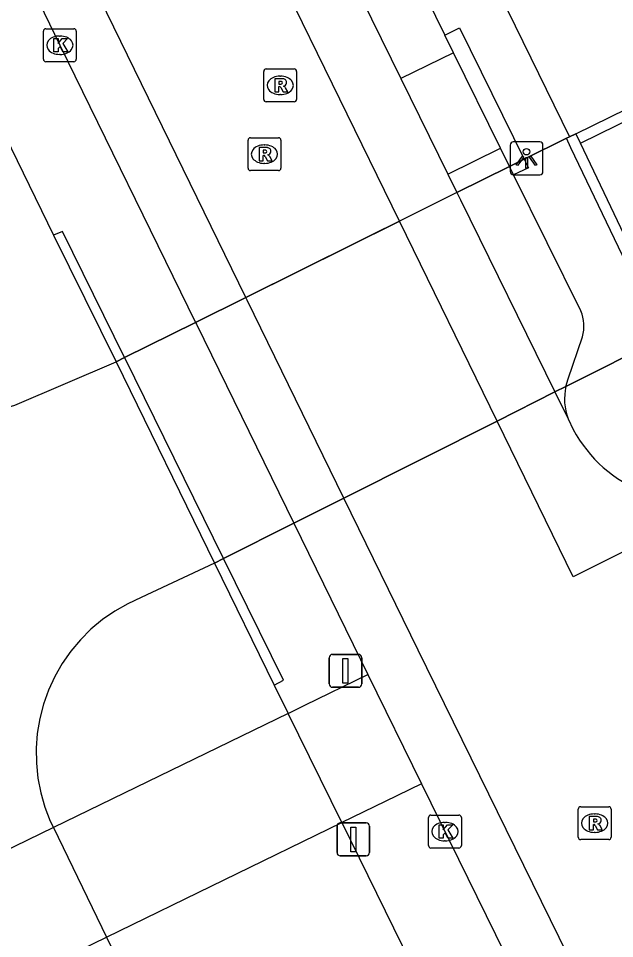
# Model space of a CAD drawing. Extents: x 160457 to 162082, y 388340 to 389736.
# Drawn here: x 161260.55 to 161278.69, y 388890.29 to 388918.27 of the extents above; entities that cross this region are included whole.
import ezdxf

# ---------------------------------------------------------------- set-up
doc = ezdxf.new("R2010")
doc.units = 0
for name, color, linetype in [('IMGEO_Dek', 7, 'Continuous'), ('IMGEO_Fietspad_gesloten', 7, 'Continuous'), ('IMGEO_Groenvoorziening', 7, 'Continuous'), ('IMGEO_Kolk', 7, 'Continuous'), ('IMGEO_Lichtpunt', 7, 'Continuous'), ('IMGEO_Muur', 7, 'Continuous'), ('IMGEO_Parkeervlak_open', 7, 'Continuous'), ('IMGEO_Rijbaan_lokaal_gesloten', 7, 'Continuous'), ('IMGEO_Rioolput', 7, 'Continuous'), ('IMGEO_Verkeersbordpaal', 7, 'Continuous'), ('IMGEO_Voetpad_open', 7, 'Continuous'), ('IMGEO_Waterloop', 7, 'Continuous')]:
    doc.layers.add(name, color=color, linetype=linetype)

msp = doc.modelspace()

# ---------------------------------------------------------------- linework, layer by layer
at = {"layer": 'IMGEO_Dek'}
for points in [[(161277.645, 388914.473), (161277.506, 388914.765), (161277.316, 388914.672), (161277.219, 388914.625), (161275.934, 388913.988), (161275.487, 388913.766), (161273.889, 388912.973), (161272.544, 388912.307), (161267.467, 388909.788), (161265.936, 388909.029), (161263.779, 388907.96), (161263.522, 388907.832), (161266.511, 388901.707), (161266.791, 388901.848), (161268.927, 388902.921), (161270.449, 388903.686), (161275.527, 388906.238), (161276.867, 388906.912), (161277.206, 388907.082), (161280.134, 388908.553), (161280.406, 388908.69)], [(161270.383, 388893.819), (161268.752, 388897.139), (161261.613, 388893.666), (161237.619, 388881.99), (161230.573, 388878.562), (161232.201, 388875.239), (161239.266, 388878.677), (161263.228, 388890.337)]]:
    msp.add_lwpolyline(points, close=True, dxfattribs=at)
at = {"layer": 'IMGEO_Fietspad_gesloten'}
for points in [[(161268.752, 388897.139), (161269.261, 388897.387), (161271.179, 388898.32)], [(161261.613, 388893.666), (161237.619, 388881.99), (161230.573, 388878.562), (161232.201, 388875.239), (161239.266, 388878.677), (161263.228, 388890.337), (161270.383, 388893.819), (161268.752, 388897.139), (161261.613, 388893.666)], [(161270.383, 388893.819), (161268.752, 388897.139)], [(161272.806, 388894.998), (161271.703, 388894.461), (161270.383, 388893.819)]]:
    msp.add_lwpolyline(points, dxfattribs=at)
at = {"layer": 'IMGEO_Groenvoorziening'}
for points in [[(161169.682, 389082.224), (161176.809, 389085.842), (161261.619, 388911.68)], [(161265.936, 388909.029), (161263.779, 388907.96)], [(161266.791, 388901.848), (161268.927, 388902.921)], [(161268.33, 388897.999), (161268.752, 388897.139)], [(161270.383, 388893.819), (161286.413, 388861.175)]]:
    msp.add_lwpolyline(points, dxfattribs=at)
at = {"layer": 'IMGEO_Kolk'}
for p, q in [((161261.308, 388917.03), (161261.308, 388917.882)), ((161261.383, 388917.956), (161262.235, 388917.956)), ((161262.309, 388917.882), (161262.309, 388917.03)), ((161261.796, 388917.736), (161261.821, 388917.736)), ((161261.819, 388917.176), (161261.794, 388917.176)), ((161262.235, 388916.956), (161261.383, 388916.956)), ((161273.098, 388894.046), (161273.95, 388894.046)), ((161273.023, 388893.12), (161273.023, 388893.972)), ((161273.511, 388893.826), (161273.536, 388893.826)), ((161274.024, 388893.972), (161274.024, 388893.12)), ((161273.534, 388893.266), (161273.509, 388893.266)), ((161273.95, 388893.046), (161273.098, 388893.046))]:
    msp.add_line(p, q, dxfattribs=at)
for points in [[(161261.308, 388917.03), (161261.308, 388917.882)], [(161261.383, 388917.956), (161262.235, 388917.956)], [(161262.309, 388917.882), (161262.309, 388917.03)], [(161261.629, 388917.656), (161261.752, 388917.656), (161261.752, 388917.505), (161261.882, 388917.656), (161262.046, 388917.656), (161261.9, 388917.505), (161262.053, 388917.256), (161261.901, 388917.256), (161261.816, 388917.42), (161261.752, 388917.353), (161261.752, 388917.256), (161261.629, 388917.256), (161261.629, 388917.656)], [(161262.235, 388916.956), (161261.383, 388916.956)], [(161273.098, 388894.046), (161273.95, 388894.046)], [(161273.023, 388893.12), (161273.023, 388893.972)], [(161273.344, 388893.746), (161273.467, 388893.746), (161273.467, 388893.595), (161273.597, 388893.746), (161273.761, 388893.746), (161273.615, 388893.595), (161273.768, 388893.346), (161273.616, 388893.346), (161273.531, 388893.51), (161273.467, 388893.443), (161273.467, 388893.346), (161273.344, 388893.346), (161273.344, 388893.746)], [(161274.024, 388893.972), (161274.024, 388893.12)], [(161273.95, 388893.046), (161273.098, 388893.046)]]:
    msp.add_lwpolyline(points, dxfattribs=at)
for centre, start, end in [((161261.385, 388917.88), 91.552, 178.448), ((161261.385, 388917.88), 91.552, 178.448), ((161262.233, 388917.88), 1.552, 88.448), ((161262.233, 388917.88), 1.552, 88.448), ((161261.385, 388917.032), 181.552, 268.448), ((161261.385, 388917.032), 181.552, 268.448), ((161262.233, 388917.032), 271.552, 358.448), ((161262.233, 388917.032), 271.552, 358.448), ((161273.1, 388893.97), 91.552, 178.448), ((161273.1, 388893.97), 91.552, 178.448), ((161273.948, 388893.97), 1.552, 88.448), ((161273.948, 388893.97), 1.552, 88.448), ((161273.1, 388893.122), 181.552, 268.448), ((161273.1, 388893.122), 181.552, 268.448), ((161273.948, 388893.122), 271.552, 358.448), ((161273.948, 388893.122), 271.552, 358.448)]:
    msp.add_arc(centre, 0.0765, start, end, dxfattribs=at)
for centre, major_axis, ratio, start_param, end_param in [((161261.795, 388917.456), (-0.387, 0.002), 0.722429, 4.712389, 7.853982), ((161261.82, 388917.456), (-0.39, 0.002), 0.717154, 1.570796, 4.712389), ((161273.51, 388893.546), (-0.387, 0.002), 0.722429, 4.712389, 7.853982), ((161273.535, 388893.546), (-0.39, 0.002), 0.717154, 1.570796, 4.712389)]:
    msp.add_ellipse(centre, major_axis=major_axis, ratio=ratio, start_param=start_param, end_param=end_param, dxfattribs=at)
at = {"layer": 'IMGEO_Lichtpunt'}
for p, q in [((161276.411, 388914.516), (161275.603, 388914.516)), ((161276.411, 388914.516), (161275.603, 388914.516)), ((161275.509, 388914.421), (161275.509, 388913.614)), ((161275.509, 388914.421), (161275.509, 388913.614)), ((161276.505, 388913.614), (161276.505, 388914.421)), ((161276.505, 388913.614), (161276.505, 388914.421)), ((161275.603, 388913.52), (161276.411, 388913.52)), ((161275.603, 388913.52), (161276.411, 388913.52))]:
    msp.add_line(p, q, dxfattribs=at)
for points in [[(161275.883, 388914.085), (161275.922, 388914.057), (161275.734, 388913.795), (161275.696, 388913.822), (161275.883, 388914.085)], [(161275.985, 388914.037), (161276.032, 388914.037), (161276.032, 388913.715), (161275.985, 388913.715), (161275.985, 388914.037)], [(161276.095, 388914.057), (161276.133, 388914.084), (161276.32, 388913.822), (161276.281, 388913.794), (161276.095, 388914.057)]]:
    msp.add_lwpolyline(points, dxfattribs=at)
msp.add_circle((161276.008, 388914.219), 0.0994, dxfattribs=at)
for centre, start, end in [((161275.603, 388914.421), 90, 180), ((161275.603, 388914.421), 90, 180), ((161276.411, 388914.421), 0, 90), ((161276.411, 388914.421), 0, 90), ((161275.603, 388913.614), 180, 270), ((161275.603, 388913.614), 180, 270), ((161276.411, 388913.614), 270, 0), ((161276.411, 388913.614), 270, 360)]:
    msp.add_arc(centre, 0.0946, start, end, dxfattribs=at)
at = {"layer": 'IMGEO_Muur'}
for points in [[(161277.506, 388914.765), (161301.734, 388926.644), (161300.471, 388929.175), (161300.742, 388929.303), (161301.991, 388926.821), (161302.147, 388926.512), (161302.008, 388926.441)], [(161277.506, 388914.765), (161277.645, 388914.473), (161302.008, 388926.441)], [(161263.779, 388907.96), (161261.892, 388911.791), (161261.619, 388911.68)], [(161261.619, 388911.68), (161263.522, 388907.832)], [(161263.522, 388907.832), (161263.779, 388907.96)], [(161263.779, 388907.96), (161263.522, 388907.832), (161266.511, 388901.707), (161266.791, 388901.848)], [(161266.791, 388901.848), (161263.782, 388907.954), (161263.779, 388907.96)], [(161266.791, 388901.848), (161266.511, 388901.707)], [(161266.511, 388901.707), (161268.33, 388897.999)], [(161268.33, 388897.999), (161268.615, 388898.146), (161266.791, 388901.848)]]:
    msp.add_lwpolyline(points, dxfattribs=at)
at = {"layer": 'IMGEO_Parkeervlak_open'}
for points in [[(161273.782, 388917.229), (161272.183, 388916.444)], [(161273.611, 388913.539), (161275.211, 388914.327)], [(161275.487, 388913.766), (161273.889, 388912.973)], [(161273.889, 388912.973), (161275.487, 388913.766)], [(161277.206, 388907.082), (161276.867, 388906.912)], [(161276.867, 388906.912), (161277.206, 388907.082)]]:
    msp.add_lwpolyline(points, dxfattribs=at)
at = {"layer": 'IMGEO_Rijbaan_lokaal_gesloten'}
for points in [[(161267.467, 388909.788), (161175.431, 389098.144)], [(161176.223, 389092.673), (161178.058, 389088.894), (161180.499, 389083.878), (161187.048, 389070.448), (161195.466, 389053.348), (161206.501, 389030.746), (161215.107, 389013.085), (161221.505, 389000), (161223.863, 388995.178), (161227.484, 388987.759), (161233.342, 388975.802), (161243.902, 388954.184), (161252.438, 388936.774), (161261.81, 388917.456), (161265.936, 388909.029)], [(161272.138, 388912.105), (161253.979, 388949.213), (161246.821, 388963.638), (161240.225, 388977.264), (161238.004, 388981.853), (161239.729, 388982.689)], [(161266.056, 388928.919), (161267.427, 388926.123), (161272.183, 388916.444)], [(161272.183, 388916.444), (161273.611, 388913.539)], [(161273.611, 388913.539), (161273.889, 388912.973)], [(161273.889, 388912.973), (161272.138, 388912.105)], [(161273.889, 388912.973), (161272.138, 388912.105)], [(161273.889, 388912.973), (161273.995, 388912.757), (161276.867, 388906.912)], [(161267.467, 388909.788), (161272.138, 388912.105)], [(161272.138, 388912.105), (161267.467, 388909.788)], [(161275.111, 388906.029), (161272.138, 388912.105)], [(161265.936, 388909.029), (161267.467, 388909.788)], [(161267.467, 388909.788), (161265.936, 388909.029)], [(161270.449, 388903.686), (161267.507, 388909.706), (161267.467, 388909.788)], [(161265.936, 388909.029), (161265.961, 388908.979), (161268.927, 388902.921)], [(161275.111, 388906.029), (161276.867, 388906.912)], [(161276.867, 388906.912), (161275.111, 388906.029)], [(161276.867, 388906.912), (161277.269, 388906.094)], [(161277.269, 388906.094), (161277.425, 388905.776)], [(161270.449, 388903.686), (161275.111, 388906.029)], [(161275.111, 388906.029), (161270.449, 388903.686)], [(161282.432, 388903.8), (161277.429, 388901.293), (161275.111, 388906.029)], [(161270.449, 388903.686), (161268.927, 388902.921)], [(161268.927, 388902.921), (161270.449, 388903.686)], [(161290.411, 388863.024), (161272.707, 388899.064), (161270.449, 388903.686)], [(161268.927, 388902.921), (161271.179, 388898.32)], [(161271.179, 388898.32), (161272.806, 388894.998)], [(161272.806, 388894.998), (161285.182, 388869.825), (161288.829, 388862.389)]]:
    msp.add_lwpolyline(points, dxfattribs=at)
msp.add_arc((161281.092, 388907.735), 4.157, 208.1161, 288.8108, dxfattribs=at)
at = {"layer": 'IMGEO_Rioolput'}
for p, q in [((161268.086, 388916.736), (161268.938, 388916.736)), ((161268.011, 388915.81), (161268.011, 388916.662)), ((161268.499, 388916.516), (161268.524, 388916.516)), ((161269.012, 388916.662), (161269.012, 388915.81)), ((161268.522, 388915.956), (161268.497, 388915.956)), ((161268.938, 388915.736), (161268.086, 388915.736)), ((161267.533, 388913.718), (161267.533, 388914.57)), ((161267.608, 388914.644), (161268.46, 388914.644)), ((161268.534, 388914.57), (161268.534, 388913.718)), ((161268.021, 388914.424), (161268.046, 388914.424)), ((161268.46, 388913.644), (161267.608, 388913.644)), ((161268.044, 388913.864), (161268.019, 388913.864)), ((161277.654, 388894.302), (161278.506, 388894.302)), ((161277.579, 388893.376), (161277.579, 388894.228)), ((161278.067, 388894.082), (161278.092, 388894.082)), ((161278.58, 388894.228), (161278.58, 388893.376)), ((161278.09, 388893.522), (161278.065, 388893.522)), ((161278.506, 388893.302), (161277.654, 388893.302))]:
    msp.add_line(p, q, dxfattribs=at)
for points in [[(161268.086, 388916.736), (161268.938, 388916.736)], [(161268.011, 388915.81), (161268.011, 388916.662)], [(161268.6, 388916.434), (161268.348, 388916.436), (161268.348, 388916.036)], [(161269.012, 388916.662), (161269.012, 388915.81)], [(161268.348, 388916.036), (161268.472, 388916.036), (161268.472, 388916.198), (161268.483, 388916.198)], [(161268.526, 388916.355), (161268.472, 388916.355), (161268.472, 388916.274)], [(161268.472, 388916.274), (161268.524, 388916.274)], [(161268.53, 388916.169), (161268.601, 388916.036), (161268.741, 388916.036), (161268.676, 388916.162)], [(161268.938, 388915.736), (161268.086, 388915.736)], [(161267.533, 388913.718), (161267.533, 388914.57)], [(161267.608, 388914.644), (161268.46, 388914.644)], [(161268.534, 388914.57), (161268.534, 388913.718)], [(161268.122, 388914.342), (161267.87, 388914.344), (161267.87, 388913.944)], [(161268.048, 388914.263), (161267.994, 388914.263), (161267.994, 388914.182)], [(161267.994, 388914.182), (161268.046, 388914.182)], [(161267.87, 388913.944), (161267.994, 388913.944), (161267.994, 388914.106), (161268.005, 388914.106)], [(161268.052, 388914.077), (161268.123, 388913.944), (161268.263, 388913.944), (161268.198, 388914.07)], [(161268.46, 388913.644), (161267.608, 388913.644)], [(161277.654, 388894.302), (161278.506, 388894.302)], [(161277.579, 388893.376), (161277.579, 388894.228)], [(161278.58, 388894.228), (161278.58, 388893.376)], [(161278.168, 388894), (161277.916, 388894.002), (161277.916, 388893.602)], [(161277.916, 388893.602), (161278.04, 388893.602), (161278.04, 388893.764), (161278.051, 388893.764)], [(161278.094, 388893.921), (161278.04, 388893.921), (161278.04, 388893.84)], [(161278.04, 388893.84), (161278.092, 388893.84)], [(161278.098, 388893.735), (161278.169, 388893.602), (161278.309, 388893.602), (161278.244, 388893.728)], [(161278.506, 388893.302), (161277.654, 388893.302)]]:
    msp.add_lwpolyline(points, dxfattribs=at)
for centre, radius, start, end in [((161268.088, 388916.66), 0.0765, 91.552, 178.448), ((161268.088, 388916.66), 0.0765, 91.552, 178.448), ((161268.936, 388916.66), 0.0765, 1.552, 88.448), ((161268.936, 388916.66), 0.0765, 1.552, 88.448), ((161268.599, 388916.324), 0.109, 350.3612, 89.416), ((161268.482, 388916.145), 0.0533, 26.0293, 88.6989), ((161268.508, 388916.463), 0.19, 274.7715, 282.9687), ((161268.532, 388916.259), 0.0964, 77.0061, 93.1865), ((161268.546, 388916.316), 0.0378, 276.6634, 79.6772), ((161268.597, 388916.324), 0.112, 277.5842, 350.9817), ((161268.581, 388916.109), 0.108, 29.5134, 73.7905), ((161268.088, 388915.812), 0.0765, 181.552, 268.448), ((161268.088, 388915.812), 0.0765, 181.552, 268.448), ((161268.936, 388915.812), 0.0765, 271.552, 358.448), ((161268.936, 388915.812), 0.0765, 271.552, 358.448), ((161267.61, 388914.568), 0.0765, 91.552, 178.448), ((161267.61, 388914.568), 0.0765, 91.552, 178.448), ((161268.458, 388914.568), 0.0765, 1.552, 88.448), ((161268.458, 388914.568), 0.0765, 1.552, 88.448), ((161268.03, 388914.371), 0.19, 274.7715, 282.9687), ((161268.054, 388914.167), 0.0964, 77.0061, 93.1865), ((161268.068, 388914.224), 0.0378, 276.6634, 79.6772), ((161268.121, 388914.232), 0.109, 350.3612, 89.416), ((161268.119, 388914.232), 0.112, 277.5842, 350.9817), ((161268.004, 388914.053), 0.0533, 26.0293, 88.6989), ((161268.103, 388914.017), 0.108, 29.5134, 73.7905), ((161267.61, 388913.72), 0.0765, 181.552, 268.448), ((161267.61, 388913.72), 0.0765, 181.552, 268.448), ((161268.458, 388913.72), 0.0765, 271.552, 358.448), ((161268.458, 388913.72), 0.0765, 271.552, 358.448), ((161277.656, 388894.226), 0.0765, 91.552, 178.448), ((161277.656, 388894.226), 0.0765, 91.552, 178.448), ((161278.504, 388894.226), 0.0765, 1.552, 88.448), ((161278.504, 388894.226), 0.0765, 1.552, 88.448), ((161278.05, 388893.711), 0.0533, 26.0293, 88.6989), ((161278.076, 388894.029), 0.19, 274.7715, 282.9687), ((161278.1, 388893.825), 0.0964, 77.0061, 93.1865), ((161278.114, 388893.882), 0.0378, 276.6634, 79.6772), ((161278.167, 388893.89), 0.109, 350.3612, 89.416), ((161278.165, 388893.89), 0.112, 277.5842, 350.9817), ((161278.149, 388893.675), 0.108, 29.5134, 73.7905), ((161277.656, 388893.378), 0.0765, 181.552, 268.448), ((161277.656, 388893.378), 0.0765, 181.552, 268.448), ((161278.504, 388893.378), 0.0765, 271.552, 358.448), ((161278.504, 388893.378), 0.0765, 271.552, 358.448)]:
    msp.add_arc(centre, radius, start, end, dxfattribs=at)
for centre, major_axis, ratio, start_param, end_param in [((161268.498, 388916.236), (-0.387, 0.002), 0.722429, 4.712389, 7.853982), ((161268.523, 388916.236), (-0.39, 0.002), 0.717154, 1.570796, 4.712389), ((161268.02, 388914.144), (-0.387, 0.002), 0.722429, 4.712389, 7.853982), ((161268.045, 388914.144), (-0.39, 0.002), 0.717154, 1.570796, 4.712389), ((161278.066, 388893.802), (-0.387, 0.002), 0.722429, 4.712389, 7.853982), ((161278.091, 388893.802), (-0.39, 0.002), 0.717154, 1.570796, 4.712389)]:
    msp.add_ellipse(centre, major_axis=major_axis, ratio=ratio, start_param=start_param, end_param=end_param, dxfattribs=at)
at = {"layer": 'IMGEO_Verkeersbordpaal'}
for p, q in [((161270.002, 388898.033), (161270.002, 388898.833)), ((161270.002, 388898.833), (161270.002, 388898.033)), ((161270.102, 388898.933), (161270.892, 388898.933)), ((161270.892, 388898.933), (161270.102, 388898.933)), ((161270.992, 388898.833), (161270.992, 388898.033)), ((161270.992, 388898.033), (161270.992, 388898.833)), ((161270.892, 388897.933), (161270.102, 388897.933)), ((161270.102, 388897.933), (161270.892, 388897.933)), ((161270.341, 388893.809), (161271.131, 388893.809)), ((161271.131, 388893.809), (161270.341, 388893.809)), ((161270.241, 388892.909), (161270.241, 388893.709)), ((161270.241, 388893.709), (161270.241, 388892.909)), ((161271.231, 388893.709), (161271.231, 388892.909)), ((161271.231, 388892.909), (161271.231, 388893.709)), ((161271.131, 388892.809), (161270.341, 388892.809)), ((161270.341, 388892.809), (161271.131, 388892.809))]:
    msp.add_line(p, q, dxfattribs=at)
for points in [[(161270.422, 388898.808), (161270.572, 388898.808), (161270.572, 388898.058), (161270.422, 388898.058), (161270.422, 388898.808)], [(161270.661, 388893.684), (161270.811, 388893.684), (161270.811, 388892.934), (161270.661, 388892.934), (161270.661, 388893.684)]]:
    msp.add_lwpolyline(points, dxfattribs=at)
for centre, start, end in [((161270.102, 388898.833), 90, 180), ((161270.102, 388898.833), 90, 180), ((161270.892, 388898.833), 0, 90), ((161270.892, 388898.833), 360, 90), ((161270.102, 388898.033), 180, 270), ((161270.102, 388898.033), 180, 270), ((161270.892, 388898.033), 270, 0), ((161270.892, 388898.033), 270, 0), ((161270.341, 388893.709), 90, 180), ((161270.341, 388893.709), 90, 180), ((161271.131, 388893.709), 0, 90), ((161271.131, 388893.709), 360, 90), ((161270.341, 388892.909), 180, 270), ((161270.341, 388892.909), 180, 270), ((161271.131, 388892.909), 270, 0), ((161271.131, 388892.909), 270, 0)]:
    msp.add_arc(centre, 0.1, start, end, dxfattribs=at)
at = {"layer": 'IMGEO_Voetpad_open'}
for points in [[(161242.363, 388986.019), (161277.316, 388914.672)], [(161268.058, 388928.886), (161273.518, 388917.765)], [(161273.518, 388917.765), (161273.966, 388917.985), (161275.934, 388913.988)], [(161273.782, 388917.229), (161273.518, 388917.765)], [(161275.211, 388914.327), (161273.782, 388917.229)], [(161275.934, 388913.988), (161277.219, 388914.625), (161277.316, 388914.672)], [(161277.206, 388907.082), (161280.134, 388908.553), (161277.357, 388914.338), (161277.219, 388914.625), (161275.934, 388913.988)], [(161275.487, 388913.766), (161275.211, 388914.327)], [(161275.934, 388913.988), (161275.487, 388913.766)], [(161275.487, 388913.766), (161275.934, 388913.988)], [(161275.934, 388913.988), (161276.062, 388913.728), (161275.61, 388913.516)], [(161275.61, 388913.516), (161275.487, 388913.766)], [(161277.66, 388909.378), (161275.61, 388913.516)], [(161277.206, 388907.082), (161277.275, 388907.308), (161277.708, 388908.591)], [(161280.134, 388908.553), (161277.206, 388907.082)]]:
    msp.add_lwpolyline(points, dxfattribs=at)
for centre, radius, start, end in [((161276.544, 388908.915), 1.208, 344.4393, 22.5411), ((161278.884, 388906.693), 1.722, 166.9447, 200.3524)]:
    msp.add_arc(centre, radius, start, end, dxfattribs=at)
at = {"layer": 'IMGEO_Waterloop'}
for points in [[(161277.316, 388914.672), (161277.506, 388914.765)], [(161263.779, 388907.96), (161265.936, 388909.029)], [(161259.547, 388906.282), (161259.995, 388906.375), (161260.434, 388906.507), (161263.522, 388907.832)], [(161268.927, 388902.921), (161266.791, 388901.848)], [(161266.511, 388901.707), (161264.287, 388900.663), (161263.873, 388900.474), (161263.478, 388900.25), (161263.104, 388899.991), (161262.754, 388899.699), (161262.432, 388899.378), (161262.139, 388899.03), (161261.879, 388898.657), (161261.653, 388898.262), (161261.463, 388897.849), (161261.31, 388897.42), (161261.196, 388896.98), (161261.122, 388896.531), (161261.088, 388896.077), (161261.094, 388895.622), (161261.141, 388895.17), (161261.227, 388894.723), (161261.354, 388894.286), (161261.518, 388893.862), (161261.613, 388893.666), (161263.228, 388890.337), (161277.486, 388860.943)]]:
    msp.add_lwpolyline(points, dxfattribs=at)

doc.saveas('drawing.dxf')
